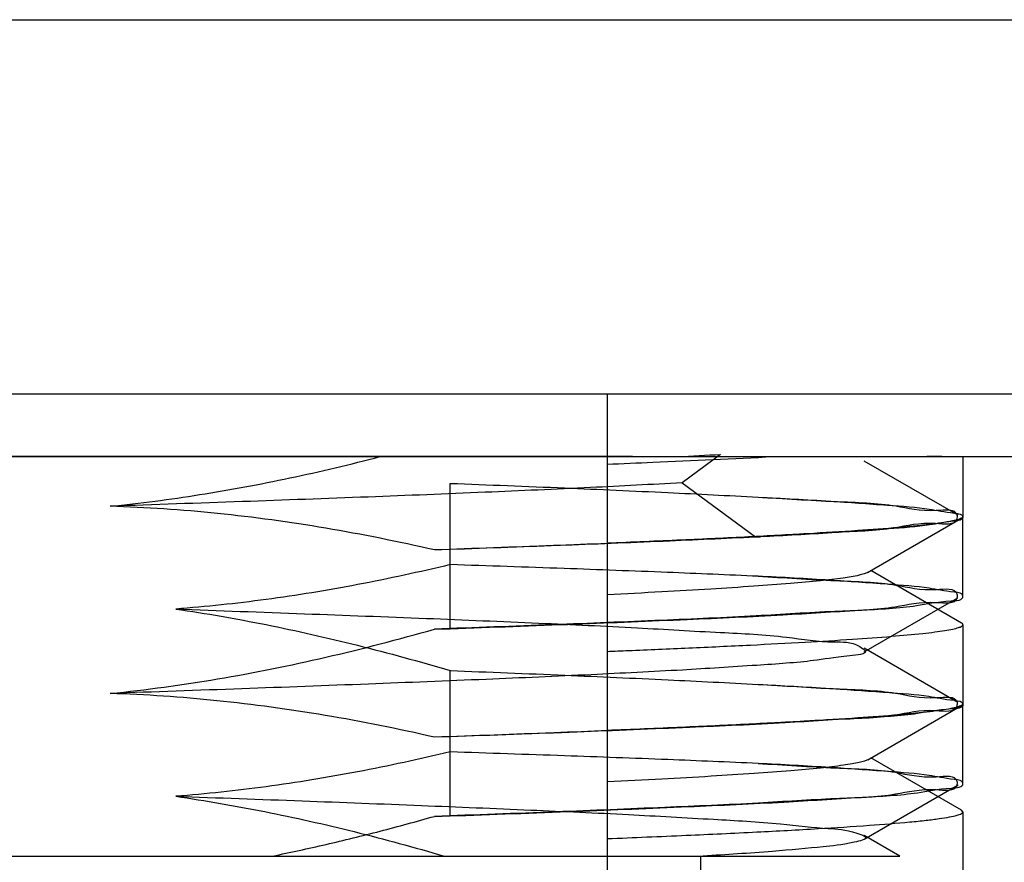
# Model space of a CAD drawing. Header units: millimetres. Extents: x 90 to 358, y 74 to 282.
# Tile 391 of 408: x 259.8 to 263.75, y 146.96 to 150.33. Entities that reach past the tile are written whole.
import ezdxf

# ---------------------------------------------------------------- set-up
doc = ezdxf.new("R2010")
doc.units = ezdxf.units.MM
doc.header["$LTSCALE"] = 23.1
doc.layers.add('20_ALL_FEATURES', color=7, linetype='CONTINUOUS')

msp = doc.modelspace()

# ---------------------------------------------------------------- linework, layer by layer
at = {"layer": '20_ALL_FEATURES'}
for p, q in [((246.9821, 150.3341), (276.7321, 150.3341)), ((273.2321, 148.8341), (248.1893, 148.8341)), ((262.1571, 148.8341), (262.1571, 142.6841)), ((262.2579, 148.5841), (258.7128, 148.5841)), ((260.7589, 148.5841), (261.2481, 148.5841)), ((261.2481, 148.5841), (262.4401, 148.5841)), ((262.1571, 148.5841), (263.9654, 148.5841)), ((262.6116, 148.593), (262.4571, 148.4793)), ((263.5624, 148.3489), (263.1868, 148.5662)), ((263.5821, 148.5841), (263.5821, 148.3445)), ((262.4571, 148.4792), (262.7513, 148.2627)), ((261.5284, 147.8949), (261.5284, 148.4768)), ((263.2002, 148.1203), (263.5763, 148.3379)), ((263.5821, 148.0249), (263.5821, 148.3419)), ((262.7513, 148.2627), (262.7713, 148.2627)), ((261.5284, 148.2119), (261.4654, 148.2101)), ((263.5765, 147.9174), (263.2129, 148.1276)), ((263.1864, 147.8017), (263.562, 148.0189)), ((261.4656, 147.8932), (261.5284, 147.8949)), ((263.5821, 147.9108), (263.5821, 147.594)), ((263.5621, 147.5991), (263.1864, 147.8164)), ((261.5284, 147.1449), (261.5284, 147.7269)), ((263.2006, 147.3701), (263.5765, 147.5874)), ((263.5821, 147.594), (263.5765, 147.5874)), ((263.5821, 147.2749), (263.5821, 147.5919)), ((261.5284, 147.4619), (261.4655, 147.4601)), ((263.5764, 147.1674), (263.2133, 147.3774)), ((263.1868, 147.052), (263.5623, 147.2691)), ((261.4651, 147.1431), (261.5284, 147.1449)), ((263.5821, 147.1608), (263.5764, 147.1673)), ((263.5821, 147.1608), (263.5821, 146.8439)), ((263.3286, 146.9841), (263.1868, 147.0661)), ((255.9821, 146.9841), (263.3287, 146.9841)), ((262.5321, 146.6341), (262.5321, 146.9841))]:
    msp.add_line(p, q, dxfattribs=at)
msp.add_arc((259.2453, 212.1233), 63.6195, 272.878423, 273.033046, dxfattribs=at)
for points, knots in [([(259.0752, 148.5841), (259.2137, 148.5841), (259.494, 148.5841), (259.9156, 148.5843), (260.3383, 148.5842), (260.6193, 148.5841), (260.7589, 148.5841)], [0, 0, 0, 0, 0.246782, 0.499377, 0.751214, 1, 1, 1, 1]), ([(260.1666, 148.3852), (260.2864, 148.3972), (260.5271, 148.4287), (260.888, 148.4958), (261.1279, 148.5529), (261.2481, 148.5841)], [0, 0, 0, 0, 0.328177, 0.661364, 1, 1, 1, 1]), ([(262.1573, 148.5539), (262.2181, 148.5563), (262.44, 148.5656), (262.6619, 148.5758), (262.8229, 148.5841)], [0, 0, 0, 0, 0.273902, 1, 1, 1, 1]), ([(262.4401, 148.5841), (262.5483, 148.5841), (262.7476, 148.5841), (263.0207, 148.5841), (263.2318, 148.5841), (263.3866, 148.5841), (263.4579, 148.5841), (263.5174, 148.5841), (263.4565, 148.584), (263.4368, 148.584)], [0, 0, 0, 0, 0.291003, 0.537179, 0.732023, 0.866487, 0.937907, 0.947026, 1, 1, 1, 1]), ([(262.4571, 148.4793), (262.335, 148.4724), (262.0721, 148.4586), (261.6531, 148.44), (261.1883, 148.4216), (260.6877, 148.4032), (260.3432, 148.3914), (260.1666, 148.3853)], [0, 0, 0, 0, 0.159997, 0.34447, 0.54888, 0.768766, 1, 1, 1, 1]), ([(261.5284, 148.4768), (261.6812, 148.471), (261.9719, 148.4597), (262.383, 148.4413), (262.6411, 148.4283), (262.7614, 148.4217)], [0, 0, 0, 0, 0.371683, 0.707174, 1, 1, 1, 1]), ([(262.7613, 148.4216), (262.8652, 148.4163), (263.0448, 148.4031), (263.2971, 148.3974), (263.43, 148.3586), (263.5609, 148.3783), (263.5568, 148.3055), (263.4289, 148.3266), (263.2905, 148.287), (263.0376, 148.2816), (262.856, 148.2679), (262.7513, 148.2626)], [0, 0, 0, 0, 0.191689, 0.339374, 0.43995, 0.491762, 0.502688, 0.555867, 0.657811, 0.806751, 1, 1, 1, 1]), ([(262.7614, 148.4217), (262.8578, 148.4168), (263.0323, 148.4079), (263.2561, 148.3913), (263.4333, 148.379), (263.5149, 148.3606), (263.5821, 148.3543), (263.5821, 148.3418)], [0, 0, 0, 0, 0.350025, 0.62836, 0.830984, 0.95479, 1, 1, 1, 1]), ([(261.4654, 148.2101), (261.321, 148.2433), (261.0326, 148.3014), (260.5989, 148.361), (260.31, 148.3807), (260.1666, 148.3852)], [0, 0, 0, 0, 0.338658, 0.672026, 1, 1, 1, 1]), ([(263.5763, 148.3379), (263.5713, 148.3349), (263.5569, 148.3302), (263.5302, 148.324), (263.4931, 148.3178), (263.4458, 148.3116), (263.3885, 148.3055), (263.2923, 148.2969), (263.1483, 148.2866), (262.948, 148.2743), (262.7128, 148.2616), (262.4454, 148.2489), (262.2566, 148.2411), (262.1572, 148.2371)], [0, 0, 0, 0, 0.012267, 0.031533, 0.057914, 0.091391, 0.13191, 0.179378, 0.294663, 0.436045, 0.601995, 0.790656, 1, 1, 1, 1]), ([(263.5821, 148.3418), (263.5821, 148.3294), (263.5155, 148.3234), (263.4349, 148.3049), (263.2597, 148.2929), (263.0387, 148.2764), (262.8664, 148.2676), (262.7713, 148.2627)], [0, 0, 0, 0, 0.045325, 0.169278, 0.37203, 0.650495, 1, 1, 1, 1]), ([(263.5821, 148.3445), (263.5821, 148.344), (263.5814, 148.3409), (263.5785, 148.3391), (263.5763, 148.3379)], [0, 0, 0, 0, 0.186757, 1, 1, 1, 1]), ([(262.7513, 148.2627), (262.6257, 148.2563), (262.3561, 148.2441), (261.9275, 148.2266), (261.6244, 148.2157), (261.4654, 148.2101)], [0, 0, 0, 0, 0.293151, 0.629007, 1, 1, 1, 1]), ([(262.7713, 148.2627), (262.6502, 148.2566), (262.3901, 148.2446), (261.9758, 148.228), (261.6826, 148.2173), (261.5284, 148.2119)], [0, 0, 0, 0, 0.292379, 0.627926, 1, 1, 1, 1]), ([(261.5284, 148.1513), (261.4055, 148.1218), (261.1608, 148.0687), (260.7942, 148.0087), (260.5505, 147.9828), (260.4297, 147.9736)], [0, 0, 0, 0, 0.340446, 0.673773, 1, 1, 1, 1]), ([(262.7615, 148.1048), (262.6405, 148.1102), (262.3816, 148.1211), (261.9705, 148.1366), (261.6805, 148.1463), (261.5284, 148.1513)], [0, 0, 0, 0, 0.294397, 0.63008, 1, 1, 1, 1]), ([(262.7614, 148.1048), (262.8654, 148.0995), (263.0454, 148.086), (263.2969, 148.0804), (263.4314, 148.0417), (263.5589, 148.0612), (263.5589, 147.9894), (263.4298, 148.0095), (263.294, 147.9704), (263.0404, 147.9646), (262.7338, 147.9431), (262.3563, 147.9274), (261.9275, 147.9096), (261.6243, 147.8987), (261.4656, 147.8932)], [0, 0, 0, 0, 0.107212, 0.189737, 0.245777, 0.27449, 0.280519, 0.309533, 0.366328, 0.449505, 0.557617, 0.687844, 0.836547, 1, 1, 1, 1]), ([(263.1999, 148.1201), (263.1957, 148.1177), (263.1843, 148.1134), (263.1521, 148.1051), (263.0934, 148.0958), (263.0017, 148.0853), (262.8822, 148.0749), (262.7359, 148.064), (262.5641, 148.0528), (262.3685, 148.0414), (262.2303, 148.0344), (262.1576, 148.0309)], [0, 0, 0, 0, 0.013885, 0.034353, 0.095511, 0.183704, 0.298493, 0.439032, 0.603874, 0.791403, 1, 1, 1, 1]), ([(263.5821, 148.025), (263.5821, 148.0375), (263.5144, 148.0434), (263.4327, 148.0623), (263.2551, 148.0743), (263.0316, 148.0909), (262.8575, 148.0999), (262.7615, 148.1048)], [0, 0, 0, 0, 0.045458, 0.169815, 0.372883, 0.651266, 1, 1, 1, 1]), ([(261.5284, 147.8949), (261.6956, 147.9008), (262.0123, 147.9123), (262.4553, 147.9307), (262.8374, 147.9478), (263.1365, 147.9679), (263.3779, 147.9796), (263.4873, 148.0056), (263.5821, 148.0081), (263.5821, 148.025)], [0, 0, 0, 0, 0.24349, 0.461004, 0.646635, 0.796526, 0.907089, 0.97532, 1, 1, 1, 1]), ([(260.4297, 147.9736), (260.6014, 147.9675), (260.936, 147.9551), (261.4207, 147.937), (261.8653, 147.9182), (262.2578, 147.9004), (262.5888, 147.88), (262.8501, 147.8687), (263.0383, 147.8361), (263.1421, 147.8455), (263.2105, 147.793), (263.076, 147.782), (262.9706, 147.7622), (262.7267, 147.746), (262.4384, 147.7273), (262.074, 147.7093), (261.6559, 147.6908), (261.189, 147.6722), (260.6874, 147.6537), (260.3426, 147.6415), (260.1669, 147.6353)], [0, 0, 0, 0, 0.088778, 0.17308, 0.250763, 0.31875, 0.37626, 0.421966, 0.454589, 0.47292, 0.477805, 0.488943, 0.514187, 0.553363, 0.604839, 0.667783, 0.740446, 0.821699, 0.909117, 1, 1, 1, 1]), ([(260.4297, 147.9736), (260.5506, 147.9561), (260.7943, 147.9135), (261.1607, 147.8304), (261.4053, 147.7632), (261.5284, 147.7269)], [0, 0, 0, 0, 0.325051, 0.658341, 1, 1, 1, 1]), ([(260.1669, 147.6353), (260.3107, 147.6498), (260.6001, 147.6896), (261.0334, 147.7771), (261.3213, 147.852), (261.4656, 147.8932)], [0, 0, 0, 0, 0.327148, 0.660462, 1, 1, 1, 1]), ([(262.4836, 147.8178), (262.5661, 147.8215), (262.7217, 147.8287), (262.9403, 147.8402), (263.1289, 147.8516), (263.2858, 147.863), (263.3959, 147.8729), (263.467, 147.8812), (263.5073, 147.887), (263.5387, 147.8924), (263.5617, 147.8983), (263.5753, 147.9028), (263.5821, 147.9084), (263.5821, 147.9109)], [0, 0, 0, 0, 0.223747, 0.422241, 0.59357, 0.736142, 0.84865, 0.893307, 0.930114, 0.959026, 0.980043, 0.993349, 1, 1, 1, 1]), ([(263.5821, 147.9109), (263.5821, 147.9114), (263.5814, 147.9144), (263.5786, 147.9162), (263.5765, 147.9174)], [0, 0, 0, 0, 0.187475, 1, 1, 1, 1]), ([(262.1573, 147.804), (262.1855, 147.8051), (262.2943, 147.8096), (262.4031, 147.8142), (262.4836, 147.8178)], [0, 0, 0, 0, 0.25968, 1, 1, 1, 1]), ([(261.5284, 147.7269), (261.6815, 147.7211), (261.9724, 147.7096), (262.3834, 147.6913), (262.6414, 147.6783), (262.7615, 147.6716)], [0, 0, 0, 0, 0.372288, 0.707708, 1, 1, 1, 1]), ([(262.7614, 147.6717), (262.8652, 147.6665), (263.0447, 147.6531), (263.2968, 147.6474), (263.4303, 147.6086), (263.5603, 147.6283), (263.5574, 147.5562), (263.4301, 147.5764), (263.293, 147.5373), (263.0408, 147.5315), (262.7351, 147.5101), (262.3588, 147.4945), (261.9294, 147.4767), (261.6252, 147.4658), (261.4655, 147.4601)], [0, 0, 0, 0, 0.106948, 0.189431, 0.24576, 0.274585, 0.280655, 0.309806, 0.366558, 0.449618, 0.557117, 0.686808, 0.835537, 1, 1, 1, 1]), ([(262.7615, 147.6716), (262.8568, 147.6668), (263.0301, 147.658), (263.2531, 147.6414), (263.4312, 147.6295), (263.5135, 147.6105), (263.5821, 147.6046), (263.5821, 147.5919)], [0, 0, 0, 0, 0.346222, 0.624218, 0.8282, 0.953839, 1, 1, 1, 1]), ([(261.4655, 147.4601), (261.3203, 147.4934), (261.0311, 147.5515), (260.5975, 147.611), (260.3095, 147.6308), (260.1669, 147.6353)], [0, 0, 0, 0, 0.340526, 0.673973, 1, 1, 1, 1]), ([(263.5821, 147.5919), (263.5821, 147.5755), (263.4898, 147.5727), (263.3825, 147.5472), (263.1442, 147.5353), (262.8468, 147.5152), (262.4643, 147.498), (262.0179, 147.4795), (261.698, 147.4679), (261.5284, 147.4619)], [0, 0, 0, 0, 0.023923, 0.090636, 0.199526, 0.348393, 0.534323, 0.753044, 1, 1, 1, 1]), ([(263.5765, 147.5874), (263.5715, 147.5846), (263.5572, 147.5799), (263.5306, 147.5739), (263.4936, 147.5679), (263.4465, 147.5617), (263.3892, 147.5556), (263.2931, 147.5467), (263.1491, 147.536), (262.9488, 147.5237), (262.7136, 147.5114), (262.446, 147.499), (262.257, 147.4911), (262.1577, 147.487)], [0, 0, 0, 0, 0.012143, 0.031297, 0.057592, 0.091008, 0.131486, 0.178936, 0.294222, 0.435651, 0.601685, 0.790489, 1, 1, 1, 1]), ([(261.5284, 147.4012), (261.4055, 147.3718), (261.1608, 147.319), (260.7942, 147.259), (260.5505, 147.2328), (260.4296, 147.2235)], [0, 0, 0, 0, 0.34035, 0.67366, 1, 1, 1, 1]), ([(262.7615, 147.3548), (262.6411, 147.3604), (262.3828, 147.3714), (261.9718, 147.3863), (261.6811, 147.3961), (261.5284, 147.4012)], [0, 0, 0, 0, 0.292954, 0.628455, 1, 1, 1, 1]), ([(262.7614, 147.3548), (262.8652, 147.3495), (263.0448, 147.336), (263.2969, 147.3304), (263.4301, 147.2915), (263.5605, 147.3114), (263.5573, 147.2393), (263.4313, 147.2594), (263.2951, 147.2205), (263.0457, 147.2148), (262.7423, 147.1935), (262.3672, 147.1778), (261.9352, 147.1599), (261.6276, 147.1489), (261.4651, 147.1431)], [0, 0, 0, 0, 0.106986, 0.189453, 0.245673, 0.274565, 0.280644, 0.30972, 0.36571, 0.448035, 0.554445, 0.683313, 0.832686, 1, 1, 1, 1]), ([(263.2006, 147.3701), (263.1964, 147.3676), (263.1851, 147.3634), (263.1643, 147.3581), (263.1362, 147.3527), (263.0846, 147.3448), (263.0024, 147.3354), (262.8831, 147.3247), (262.7369, 147.3138), (262.565, 147.3028), (262.3692, 147.2917), (262.2308, 147.2847), (262.1579, 147.2812)], [0, 0, 0, 0, 0.013859, 0.034341, 0.06158, 0.095582, 0.183712, 0.298261, 0.438571, 0.603403, 0.791099, 1, 1, 1, 1]), ([(263.5821, 147.275), (263.5821, 147.2875), (263.5144, 147.2934), (263.4328, 147.3123), (263.2552, 147.3243), (263.0317, 147.3409), (262.8575, 147.35), (262.7615, 147.3548)], [0, 0, 0, 0, 0.045412, 0.169676, 0.372677, 0.651086, 1, 1, 1, 1]), ([(261.5284, 147.1449), (261.696, 147.1508), (262.0138, 147.1623), (262.4585, 147.1808), (262.842, 147.198), (263.1414, 147.2181), (263.3814, 147.2301), (263.4895, 147.2556), (263.5821, 147.2585), (263.5821, 147.275)], [0, 0, 0, 0, 0.244113, 0.462499, 0.649095, 0.799206, 0.90901, 0.976026, 1, 1, 1, 1]), ([(260.4296, 147.2235), (260.5985, 147.2176), (260.9263, 147.2058), (261.4, 147.1876), (261.8359, 147.1694), (262.2254, 147.1521), (262.5607, 147.1325), (262.8224, 147.1181), (263.025, 147.0935), (263.1206, 147.0915), (263.2143, 147.0551), (263.104, 147.0287), (263.0074, 147.0198), (262.7893, 146.9988), (262.6341, 146.9897), (262.5412, 146.9842)], [0, 0, 0, 0, 0.147725, 0.286864, 0.414679, 0.529094, 0.628363, 0.706755, 0.762632, 0.796603, 0.808244, 0.822625, 0.859427, 0.918677, 1, 1, 1, 1]), ([(260.4296, 147.2235), (260.5488, 147.2062), (260.7881, 147.1646), (261.1465, 147.084), (261.3848, 147.0191), (261.5042, 146.9841)], [0, 0, 0, 0, 0.32782, 0.66111, 1, 1, 1, 1]), ([(260.816, 146.9841), (260.8879, 146.9986), (261.0322, 147.03), (261.2485, 147.0833), (261.3928, 147.1225), (261.4651, 147.1431)], [0, 0, 0, 0, 0.32903, 0.662547, 1, 1, 1, 1]), ([(262.1577, 147.054), (262.2631, 147.0582), (262.4629, 147.0665), (262.7445, 147.0796), (262.989, 147.0928), (263.1934, 147.1058), (263.3374, 147.1173), (263.4305, 147.1267), (263.4836, 147.1333), (263.5248, 147.1395), (263.5552, 147.1463), (263.5727, 147.1514), (263.5821, 147.1578), (263.5821, 147.1608)], [0, 0, 0, 0, 0.221056, 0.418627, 0.590252, 0.733792, 0.847484, 0.892697, 0.929977, 0.959244, 0.980462, 0.993752, 1, 1, 1, 1])]:
    msp.add_open_spline(points, degree=3, knots=knots, dxfattribs=at)

doc.saveas('drawing.dxf')
